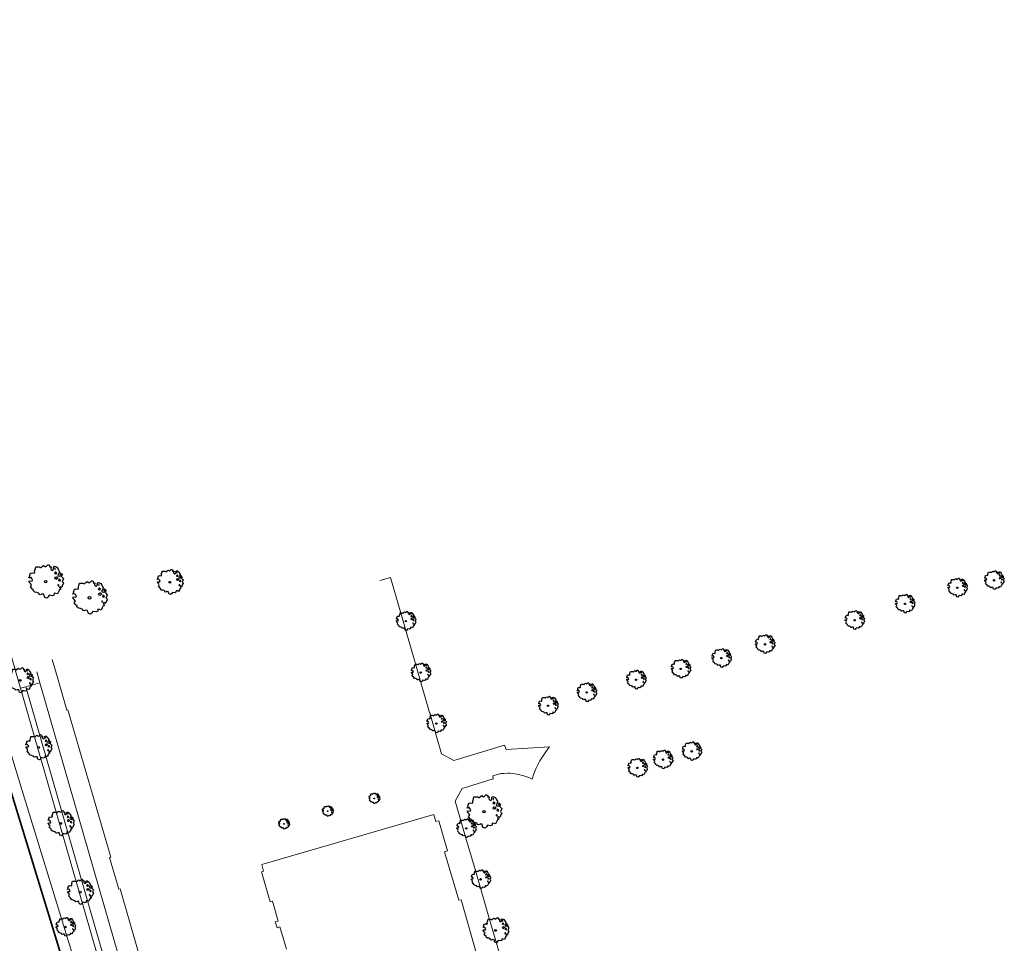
# Model space of a CAD drawing. Header units: metres. Extents: x 152391 to 157968, y 462336 to 467280.
# Tile 525 of 656: x 156364 to 156542, y 463140 to 463307. Entities that reach past the tile are written whole.
import ezdxf

# ---------------------------------------------------------------- set-up
doc = ezdxf.new("R2010")
doc.units = ezdxf.units.M
doc.header["$LTSCALE"] = 0.75
doc.layers.get('0').update_dxf_attribs({"lineweight": 25})
for name, color, linetype, lineweight in [('B-GV-GR-BOOM-S', 252, 'Continuous', 25), ('B-RO-GK-BESCHOEIING-G', 251, 'GK-BESCHOEIING', 35), ('B-RO-IE-TERREINAFSCHEIDING_KUNSTMATIG_MUUR-G', 251, 'IE-TERREINAFSCHEIDING-KUNSTMATIG-DICHT', 18), ('B-RO-OG-TERREIN_CULTUURSCHEIDING-GV', 251, 'Continuous', 18), ('B-RO-OG-WATER_KANAAL-GV', 251, 'Continuous', 18), ('B-RO-OG-WATER_SLOOT-GV', 251, 'Continuous', 18), ('B-RO-VH-VERHARDING_ASFALT-GV', 251, 'Continuous', 18), ('B-RO-VH-VERHARDING_BETONSTRAATSTEEN-GV', 251, 'Continuous', 18)]:
    doc.layers.add(name, color=color, linetype=linetype, lineweight=lineweight)
doc.linetypes.add('GK-BESCHOEIING', pattern='A,30,-5,[1,NLCS.SHX,S=1,R=0,X=0,Y=0],-5', length=40)
doc.linetypes.add('IE-TERREINAFSCHEIDING-KUNSTMATIG-DICHT', pattern='A,8,-1,[82,NLCS.SHX,S=0.75,R=90,X=0,Y=0],-1', length=10)

# ---------------------------------------------------------------- blocks, each defined once
blk = doc.blocks.new('SGR-BOOM_0_10')
at = {"linetype": 'Continuous'}
for p, q in [((-0.96, 0.21), (-0.93, 0.27)), ((-0.84, 0.23), (-0.96, 0.21)), ((-0.94, -0.02), (-0.94, 0.05)), ((-0.94, 0.05), (-0.78, 0.04)), ((-0.93, 0.27), (-0.9, 0.3)), ((-0.92, 0.33), (-0.86, 0.49)), ((-0.9, 0.3), (-0.92, 0.33)), ((-0.86, 0.49), (-0.82, 0.48)), ((-0.8, 0.19), (-0.84, 0.23)), ((-0.82, 0.48), (-0.75, 0.51)), ((-0.75, 0.1), (-0.8, 0.19)), ((-0.78, 0.04), (-0.75, 0.1)), ((-0.75, 0.51), (-0.66, 0.48)), ((-0.66, 0.48), (-0.63, 0.52)), ((-0.64, 0.61), (-0.62, 0.67)), ((-0.63, 0.52), (-0.64, 0.61)), ((-0.62, 0.67), (-0.59, 0.75)), ((-0.59, 0.75), (-0.57, 0.84)), ((-0.57, 0.84), (-0.38, 0.84)), ((-0.38, 0.84), (-0.29, 0.81)), ((-0.29, 0.81), (-0.26, 0.82)), ((-0.26, 0.82), (-0.21, 0.87)), ((-0.21, 0.87), (-0.13, 0.93)), ((-0.13, 0.93), (-0.07, 0.89)), ((-0.07, 0.89), (-0.04, 0.85)), ((-0.04, 0.85), (0.04, 0.89)), ((0.04, 0.89), (0.12, 0.96)), ((0.12, 0.96), (0.15, 0.97)), ((0.15, 0.97), (0.19, 0.95)), ((0.19, 0.95), (0.22, 0.93)), ((0.23, 0.86), (0.21, 0.84)), ((0.21, 0.84), (0.3, 0.85)), ((0.22, 0.93), (0.23, 0.86)), ((0.3, 0.83), (0.29, 0.72)), ((0.29, 0.72), (0.32, 0.7)), ((0.3, 0.85), (0.3, 0.83)), ((0.32, 0.7), (0.39, 0.65)), ((0.39, 0.65), (0.42, 0.68)), ((0.42, 0.68), (0.45, 0.72)), ((0.44, 0.79), (0.5, 0.88)), ((0.45, 0.72), (0.44, 0.79)), ((0.5, 0.88), (0.57, 0.86)), ((0.53, 0.51), (0.5, 0.49)), ((0.5, 0.49), (0.52, 0.46)), ((0.52, 0.23), (0.5, 0.19)), ((0.5, 0.19), (0.58, 0.18)), ((0.55, 0.77), (0.52, 0.75)), ((0.52, 0.75), (0.53, 0.7)), ((0.52, 0.46), (0.55, 0.47)), ((0.59, 0.26), (0.52, 0.23)), ((0.53, 0.7), (0.54, 0.7)), ((0.55, 0.55), (0.53, 0.51)), ((0.54, 0.71), (0.55, 0.77)), ((0.58, 0.55), (0.55, 0.55)), ((0.55, 0.47), (0.58, 0.44)), ((0.57, 0.86), (0.65, 0.82)), ((0.61, 0.53), (0.58, 0.55)), ((0.58, 0.44), (0.61, 0.47)), ((0.58, 0.18), (0.63, 0.14)), ((0.63, 0.26), (0.59, 0.26)), ((0.63, 0.49), (0.61, 0.53)), ((0.61, 0.47), (0.63, 0.49)), ((0.68, 0.22), (0.63, 0.26)), ((0.63, 0.14), (0.68, 0.21)), ((0.65, 0.82), (0.7, 0.71)), ((0.68, 0.21), (0.7, 0.23)), ((0.74, 0.45), (0.69, 0.39)), ((0.69, 0.39), (0.72, 0.35)), ((0.7, 0.71), (0.78, 0.59)), ((0.72, 0.35), (0.78, 0.32)), ((0.78, 0.59), (0.74, 0.45)), ((0.76, 0.1), (0.74, 0.06)), ((0.81, 0.03), (0.74, 0.06)), ((0.8, 0.13), (0.76, 0.17)), ((0.76, 0.17), (0.76, 0.13)), ((0.76, 0.13), (0.76, 0.1)), ((0.78, 0.32), (0.81, 0.33)), ((0.83, 0.11), (0.8, 0.13)), ((0.83, 0.48), (0.81, 0.46)), ((0.81, 0.46), (0.82, 0.42)), ((0.81, 0.33), (0.88, 0.32)), ((0.81, 0.03), (0.85, 0.08)), ((0.82, 0.42), (0.86, 0.39)), ((0.87, 0.48), (0.83, 0.48)), ((0.85, 0.08), (0.83, 0.11)), ((0.86, 0.41), (0.92, 0.38)), ((0.86, 0.39), (0.87, 0.41)), ((0.91, 0.43), (0.87, 0.48)), ((0.88, 0.32), (0.92, 0.29)), ((0.97, 0.4), (0.91, 0.43)), ((0.92, 0.38), (0.97, 0.4)), ((0.92, 0.29), (1.02, 0.18)), ((0.97, 0.06), (0.94, 0.02)), ((0.94, 0.02), (0.99, -0.05)), ((1.02, 0.18), (0.97, 0.06)), ((-0.87, -0.1), (-0.94, -0.02)), ((-0.81, -0.18), (-0.87, -0.1)), ((-0.87, -0.28), (-0.84, -0.24)), ((-0.76, -0.42), (-0.87, -0.28)), ((-0.84, -0.24), (-0.81, -0.18)), ((-0.7, -0.44), (-0.76, -0.42)), ((-0.72, -0.51), (-0.7, -0.44)), ((-0.62, -0.59), (-0.72, -0.51)), ((-0.51, -0.61), (-0.62, -0.59)), ((-0.38, -0.66), (-0.51, -0.61)), ((-0.38, -0.73), (-0.38, -0.66)), ((-0.31, -0.75), (-0.38, -0.73)), ((-0.23, -0.71), (-0.31, -0.75)), ((-0.11, -0.72), (-0.23, -0.71)), ((-0.09, -0.8), (-0.11, -0.72)), ((-0.07, -0.84), (-0.09, -0.8)), ((-0.05, -0.9), (-0.07, -0.84)), ((0.06, -0.94), (-0.05, -0.9)), ((0.14, -0.86), (0.06, -0.94)), ((0.2, -0.77), (0.14, -0.86)), ((0.38, -0.81), (0.2, -0.77)), ((0.47, -0.76), (0.38, -0.81)), ((0.47, -0.65), (0.47, -0.76)), ((0.58, -0.66), (0.47, -0.65)), ((0.66, -0.7), (0.58, -0.66)), ((0.72, -0.57), (0.66, -0.7)), ((0.72, -0.16), (0.7, -0.2)), ((0.7, -0.2), (0.7, -0.24)), ((0.71, -0.24), (0.75, -0.23)), ((0.75, -0.19), (0.72, -0.16)), ((0.76, -0.5), (0.72, -0.57)), ((0.75, -0.23), (0.75, -0.19)), ((0.77, -0.47), (0.76, -0.5)), ((0.83, -0.45), (0.77, -0.47)), ((0.82, -0.27), (0.78, -0.33)), ((0.78, -0.33), (0.8, -0.36)), ((0.8, -0.36), (0.84, -0.4)), ((0.89, -0.33), (0.82, -0.27)), ((0.84, -0.4), (0.83, -0.45)), ((0.93, -0.29), (0.89, -0.33)), ((0.95, -0.24), (0.93, -0.29)), ((0.97, -0.17), (0.95, -0.24)), ((1.04, -0.1), (0.97, -0.17)), ((0.99, -0.05), (1.04, -0.1))]:
    blk.add_line(p, q, dxfattribs=at)
blk.add_circle((0, 0), 0.0711, dxfattribs=at)
blk = doc.blocks.new('SGR-BOOM_21_30')
at = {"linetype": 'Continuous'}
for p, q in [((-1.7, 0.37), (-1.66, 0.48)), ((-1.49, 0.41), (-1.7, 0.37)), ((-1.68, -0.03), (-1.67, 0.09)), ((-1.67, 0.09), (-1.39, 0.07)), ((-1.66, 0.48), (-1.6, 0.53)), ((-1.63, 0.58), (-1.53, 0.87)), ((-1.6, 0.53), (-1.63, 0.58)), ((-1.53, 0.87), (-1.46, 0.86)), ((-1.42, 0.33), (-1.49, 0.41)), ((-1.46, 0.86), (-1.34, 0.91)), ((-1.33, 0.18), (-1.42, 0.33)), ((-1.39, 0.07), (-1.33, 0.18)), ((-1.34, 0.91), (-1.18, 0.86)), ((-1.18, 0.86), (-1.12, 0.92)), ((-1.13, 1.09), (-1.11, 1.19)), ((-1.12, 0.92), (-1.13, 1.09)), ((-1.11, 1.19), (-1.05, 1.33)), ((-1.05, 1.33), (-1.02, 1.5)), ((-1.02, 1.5), (-0.67, 1.5)), ((-0.67, 1.5), (-0.52, 1.43)), ((-0.52, 1.43), (-0.47, 1.45)), ((-0.47, 1.45), (-0.37, 1.55)), ((-0.37, 1.55), (-0.23, 1.65)), ((-0.23, 1.65), (-0.13, 1.58)), ((-0.13, 1.58), (-0.06, 1.52)), ((-0.06, 1.52), (0.07, 1.58)), ((0.07, 1.58), (0.2, 1.71)), ((0.2, 1.71), (0.26, 1.73)), ((0.26, 1.73), (0.33, 1.7)), ((0.33, 1.7), (0.39, 1.65)), ((0.4, 1.53), (0.38, 1.5)), ((0.38, 1.5), (0.53, 1.52)), ((0.39, 1.65), (0.4, 1.53)), ((0.54, 1.48), (0.51, 1.29)), ((0.51, 1.29), (0.57, 1.24)), ((0.53, 1.52), (0.54, 1.48)), ((0.57, 1.24), (0.69, 1.15)), ((0.69, 1.15), (0.75, 1.2)), ((0.75, 1.2), (0.8, 1.29)), ((0.79, 1.4), (0.89, 1.56)), ((0.8, 1.29), (0.79, 1.4)), ((0.89, 1.56), (1.02, 1.53)), ((0.94, 0.91), (0.89, 0.87)), ((0.89, 0.87), (0.93, 0.83)), ((0.93, 0.41), (0.89, 0.33)), ((0.89, 0.33), (1.03, 0.32)), ((0.97, 1.37), (0.93, 1.33)), ((0.93, 1.33), (0.95, 1.25)), ((0.93, 0.83), (0.98, 0.84)), ((1.05, 0.46), (0.93, 0.41)), ((0.97, 0.97), (0.94, 0.91)), ((0.95, 1.25), (0.96, 1.24)), ((0.96, 1.27), (0.97, 1.37)), ((1.03, 0.97), (0.97, 0.97)), ((0.98, 0.84), (1.03, 0.78)), ((1.02, 1.53), (1.16, 1.45)), ((1.08, 0.94), (1.03, 0.97)), ((1.03, 0.78), (1.08, 0.84)), ((1.03, 0.32), (1.11, 0.25)), ((1.11, 0.46), (1.05, 0.46)), ((1.12, 0.87), (1.08, 0.94)), ((1.08, 0.84), (1.12, 0.87)), ((1.22, 0.4), (1.11, 0.46)), ((1.11, 0.25), (1.2, 0.37)), ((1.16, 1.45), (1.25, 1.27)), ((1.2, 0.37), (1.24, 0.41)), ((1.32, 0.79), (1.23, 0.69)), ((1.23, 0.69), (1.27, 0.63)), ((1.25, 1.27), (1.38, 1.06)), ((1.27, 0.63), (1.38, 0.56)), ((1.34, 0.18), (1.31, 0.1)), ((1.43, 0.05), (1.31, 0.1)), ((1.38, 1.06), (1.32, 0.79)), ((1.36, 0.3), (1.34, 0.23)), ((1.34, 0.23), (1.34, 0.18)), ((1.43, 0.23), (1.36, 0.3)), ((1.38, 0.56), (1.44, 0.6)), ((1.47, 0.2), (1.43, 0.23)), ((1.43, 0.05), (1.51, 0.14)), ((1.47, 0.86), (1.44, 0.81)), ((1.44, 0.81), (1.46, 0.74)), ((1.44, 0.6), (1.57, 0.56)), ((1.46, 0.74), (1.53, 0.69)), ((1.54, 0.86), (1.47, 0.86)), ((1.51, 0.14), (1.47, 0.2)), ((1.53, 0.73), (1.64, 0.68)), ((1.53, 0.69), (1.54, 0.73)), ((1.62, 0.76), (1.54, 0.86)), ((1.57, 0.56), (1.64, 0.51)), ((1.73, 0.71), (1.62, 0.76)), ((1.64, 0.68), (1.73, 0.71)), ((1.64, 0.51), (1.81, 0.32)), ((1.72, 0.1), (1.67, 0.04)), ((1.67, 0.04), (1.76, -0.09)), ((1.81, 0.32), (1.72, 0.1)), ((-1.54, -0.18), (-1.68, -0.03)), ((-1.55, -0.51), (-1.49, -0.42)), ((-1.35, -0.75), (-1.55, -0.51)), ((-1.44, -0.32), (-1.54, -0.18)), ((-1.49, -0.42), (-1.44, -0.32)), ((-1.25, -0.78), (-1.35, -0.75)), ((-1.27, -0.9), (-1.25, -0.78)), ((-1.11, -1.05), (-1.27, -0.9)), ((-0.91, -1.08), (-1.11, -1.05)), ((-0.67, -1.18), (-0.91, -1.08)), ((-0.68, -1.29), (-0.67, -1.18)), ((-0.55, -1.33), (-0.68, -1.29)), ((-0.4, -1.26), (-0.55, -1.33)), ((-0.19, -1.28), (-0.4, -1.26)), ((-0.16, -1.43), (-0.19, -1.28)), ((-0.13, -1.49), (-0.16, -1.43)), ((-0.1, -1.61), (-0.13, -1.49)), ((0.11, -1.67), (-0.1, -1.61)), ((0.25, -1.52), (0.11, -1.67)), ((0.36, -1.38), (0.25, -1.52)), ((0.68, -1.44), (0.36, -1.38)), ((0.83, -1.36), (0.68, -1.44)), ((0.84, -1.16), (0.83, -1.36)), ((1.03, -1.18), (0.84, -1.16)), ((1.18, -1.24), (1.03, -1.18)), ((1.29, -1.01), (1.18, -1.24)), ((1.29, -0.29), (1.24, -0.36)), ((1.24, -0.36), (1.25, -0.42)), ((1.26, -0.42), (1.33, -0.41)), ((1.33, -0.34), (1.29, -0.29)), ((1.36, -0.88), (1.29, -1.01)), ((1.33, -0.41), (1.33, -0.34)), ((1.37, -0.83), (1.36, -0.88)), ((1.48, -0.8), (1.37, -0.83)), ((1.46, -0.47), (1.39, -0.59)), ((1.39, -0.59), (1.43, -0.64)), ((1.43, -0.64), (1.5, -0.7)), ((1.58, -0.59), (1.46, -0.47)), ((1.5, -0.7), (1.48, -0.8)), ((1.66, -0.52), (1.58, -0.59)), ((1.68, -0.42), (1.66, -0.52)), ((1.72, -0.31), (1.68, -0.42)), ((1.84, -0.18), (1.72, -0.31)), ((1.76, -0.09), (1.84, -0.18))]:
    blk.add_line(p, q, dxfattribs=at)
blk.add_circle((0, 0), 0.126, dxfattribs=at)
blk = doc.blocks.new('SGR-BOOM_31_50')
at = {"linetype": 'Continuous'}
for p, q in [((-1.48, 1.58), (-1.4, 1.78)), ((-1.4, 1.78), (-1.36, 2)), ((-1.36, 2), (-0.89, 2)), ((-0.89, 2), (-0.69, 1.91)), ((-0.69, 1.91), (-0.63, 1.93)), ((-0.63, 1.93), (-0.49, 2.06)), ((-0.49, 2.06), (-0.3, 2.2)), ((-0.3, 2.2), (-0.18, 2.11)), ((-0.18, 2.11), (-0.08, 2.02)), ((-0.08, 2.02), (0.09, 2.11)), ((0.09, 2.11), (0.27, 2.28)), ((0.27, 2.28), (0.35, 2.31)), ((0.35, 2.31), (0.44, 2.26)), ((0.44, 2.26), (0.52, 2.2)), ((0.54, 2.04), (0.51, 2)), ((0.51, 2), (0.71, 2.02)), ((0.52, 2.2), (0.54, 2.04)), ((0.72, 1.98), (0.68, 1.71)), ((0.71, 2.02), (0.72, 1.98)), ((1.05, 1.87), (1.19, 2.09)), ((1.06, 1.71), (1.05, 1.87)), ((1.19, 2.09), (1.36, 2.04)), ((1.3, 1.82), (1.23, 1.78)), ((1.23, 1.78), (1.27, 1.67)), ((1.28, 1.69), (1.3, 1.82)), ((1.36, 2.04), (1.54, 1.93)), ((1.54, 1.93), (1.67, 1.69)), ((-2.27, 0.49), (-2.21, 0.64)), ((-1.99, 0.55), (-2.27, 0.49)), ((-2.24, -0.04), (-2.22, 0.11)), ((-2.22, 0.11), (-1.85, 0.09)), ((-2.21, 0.64), (-2.13, 0.71)), ((-2.18, 0.77), (-2.04, 1.17)), ((-2.13, 0.71), (-2.18, 0.77)), ((-2.04, 1.17), (-1.94, 1.14)), ((-1.9, 0.44), (-1.99, 0.55)), ((-1.94, 1.14), (-1.79, 1.21)), ((-1.77, 0.25), (-1.9, 0.44)), ((-1.85, 0.09), (-1.77, 0.25)), ((-1.79, 1.21), (-1.57, 1.14)), ((-1.57, 1.14), (-1.49, 1.23)), ((-1.51, 1.45), (-1.48, 1.58)), ((-1.49, 1.23), (-1.51, 1.45)), ((0.68, 1.71), (0.75, 1.65)), ((0.75, 1.65), (0.92, 1.54)), ((0.92, 1.54), (1, 1.6)), ((1, 1.6), (1.06, 1.71)), ((1.25, 1.21), (1.19, 1.17)), ((1.19, 1.17), (1.23, 1.1)), ((1.23, 0.55), (1.19, 0.44)), ((1.19, 0.44), (1.37, 0.42)), ((1.23, 1.1), (1.31, 1.12)), ((1.4, 0.62), (1.23, 0.55)), ((1.3, 1.3), (1.25, 1.21)), ((1.27, 1.67), (1.28, 1.65)), ((1.37, 1.3), (1.3, 1.3)), ((1.31, 1.12), (1.37, 1.03)), ((1.44, 1.25), (1.37, 1.3)), ((1.37, 1.03), (1.44, 1.12)), ((1.37, 0.42), (1.48, 0.33)), ((1.48, 0.62), (1.4, 0.62)), ((1.5, 1.17), (1.44, 1.25)), ((1.44, 1.12), (1.5, 1.17)), ((1.62, 0.53), (1.48, 0.62)), ((1.48, 0.33), (1.61, 0.49)), ((1.61, 0.49), (1.65, 0.55)), ((1.76, 1.06), (1.64, 0.93)), ((1.64, 0.93), (1.7, 0.84)), ((1.67, 1.69), (1.84, 1.41)), ((1.7, 0.84), (1.84, 0.75)), ((1.79, 0.25), (1.75, 0.14)), ((1.91, 0.07), (1.75, 0.14)), ((1.84, 1.41), (1.76, 1.06)), ((1.81, 0.4), (1.79, 0.31)), ((1.79, 0.31), (1.79, 0.25)), ((1.9, 0.31), (1.81, 0.4)), ((1.84, 0.75), (1.92, 0.79)), ((1.96, 0.27), (1.9, 0.31)), ((1.91, 0.07), (2.01, 0.18)), ((1.96, 1.14), (1.92, 1.08)), ((1.92, 1.08), (1.95, 0.99)), ((1.92, 0.79), (2.09, 0.75)), ((1.95, 0.99), (2.04, 0.93)), ((2.06, 1.14), (1.96, 1.14)), ((2.01, 0.18), (1.96, 0.27)), ((2.04, 0.97), (2.18, 0.9)), ((2.04, 0.93), (2.06, 0.97)), ((2.16, 1.01), (2.06, 1.14)), ((2.09, 0.75), (2.18, 0.68)), ((2.3, 0.95), (2.16, 1.01)), ((2.18, 0.9), (2.3, 0.95)), ((2.18, 0.68), (2.41, 0.42)), ((2.29, 0.14), (2.23, 0.05)), ((2.23, 0.05), (2.35, -0.13)), ((2.41, 0.42), (2.29, 0.14)), ((-2.05, -0.24), (-2.24, -0.04)), ((-2.07, -0.67), (-1.99, -0.56)), ((-1.8, -1), (-2.07, -0.67)), ((-1.91, -0.43), (-2.05, -0.24)), ((-1.99, -0.56), (-1.91, -0.43)), ((-1.67, -1.05), (-1.8, -1)), ((-1.7, -1.2), (-1.67, -1.05)), ((-1.48, -1.4), (-1.7, -1.2)), ((-1.22, -1.44), (-1.48, -1.4)), ((-0.89, -1.57), (-1.22, -1.44)), ((-0.91, -1.72), (-0.89, -1.57)), ((-0.73, -1.77), (-0.91, -1.72)), ((-0.53, -1.68), (-0.73, -1.77)), ((-0.25, -1.7), (-0.53, -1.68)), ((-0.21, -1.9), (-0.25, -1.7)), ((1.13, -1.55), (1.11, -1.81)), ((1.37, -1.57), (1.13, -1.55)), ((1.58, -1.66), (1.37, -1.57)), ((1.72, -1.35), (1.58, -1.66)), ((1.72, -0.39), (1.65, -0.48)), ((1.65, -0.48), (1.67, -0.56)), ((1.68, -0.56), (1.78, -0.54)), ((1.78, -0.45), (1.72, -0.39)), ((1.81, -1.18), (1.72, -1.35)), ((1.78, -0.54), (1.78, -0.45)), ((1.82, -1.11), (1.81, -1.18)), ((1.98, -1.07), (1.82, -1.11)), ((1.95, -0.63), (1.85, -0.78)), ((1.85, -0.78), (1.9, -0.85)), ((1.9, -0.85), (1.99, -0.94)), ((2.1, -0.78), (1.95, -0.63)), ((1.99, -0.94), (1.98, -1.07)), ((2.21, -0.7), (2.1, -0.78)), ((2.24, -0.56), (2.21, -0.7)), ((2.29, -0.41), (2.24, -0.56)), ((2.46, -0.24), (2.29, -0.41)), ((2.35, -0.13), (2.46, -0.24)), ((-0.18, -1.99), (-0.21, -1.9)), ((-0.13, -2.14), (-0.18, -1.99)), ((0.15, -2.23), (-0.13, -2.14)), ((0.34, -2.03), (0.15, -2.23)), ((0.47, -1.83), (0.34, -2.03)), ((0.91, -1.92), (0.47, -1.83)), ((1.11, -1.81), (0.91, -1.92))]:
    blk.add_line(p, q, dxfattribs=at)
blk.add_circle((0, 0), 0.169, dxfattribs=at)
blk = doc.blocks.new('SGR-BOOM_50_100')
at = {"linetype": 'Continuous'}
for p, q in [((-2.01, 1.93), (-1.97, 2.11)), ((-1.99, 1.64), (-2.01, 1.93)), ((-1.97, 2.11), (-1.87, 2.37)), ((-1.87, 2.37), (-1.81, 2.66)), ((-1.81, 2.66), (-1.19, 2.66)), ((-1.19, 2.66), (-0.92, 2.55)), ((-0.92, 2.55), (-0.84, 2.58)), ((-0.84, 2.58), (-0.65, 2.75)), ((-0.65, 2.75), (-0.4, 2.93)), ((-0.4, 2.93), (-0.24, 2.81)), ((-0.24, 2.81), (-0.11, 2.69)), ((-0.11, 2.69), (0.12, 2.81)), ((0.12, 2.81), (0.36, 3.04)), ((0.36, 3.04), (0.47, 3.07)), ((0.47, 3.07), (0.59, 3.02)), ((0.59, 3.02), (0.69, 2.93)), ((0.72, 2.72), (0.67, 2.66)), ((0.67, 2.66), (0.94, 2.69)), ((0.69, 2.93), (0.72, 2.72)), ((0.96, 2.64), (0.9, 2.29)), ((0.9, 2.29), (1, 2.2)), ((0.94, 2.69), (0.96, 2.64)), ((1, 2.2), (1.23, 2.05)), ((1.23, 2.05), (1.34, 2.14)), ((1.34, 2.14), (1.42, 2.29)), ((1.4, 2.49), (1.58, 2.78)), ((1.42, 2.29), (1.4, 2.49)), ((1.58, 2.78), (1.81, 2.72)), ((1.73, 2.43), (1.65, 2.37)), ((1.65, 2.37), (1.69, 2.23)), ((1.69, 2.23), (1.71, 2.2)), ((1.71, 2.26), (1.73, 2.43)), ((1.81, 2.72), (2.06, 2.58)), ((2.06, 2.58), (2.22, 2.26)), ((2.22, 2.26), (2.45, 1.88)), ((2.45, 1.88), (2.35, 1.41)), ((-3.03, 0.65), (-2.94, 0.85)), ((-2.65, 0.74), (-3.03, 0.65)), ((-2.99, -0.05), (-2.96, 0.15)), ((-2.96, 0.15), (-2.47, 0.12)), ((-2.94, 0.85), (-2.84, 0.94)), ((-2.9, 1.03), (-2.72, 1.56)), ((-2.84, 0.94), (-2.9, 1.03)), ((-2.72, 1.56), (-2.59, 1.53)), ((-2.53, 0.59), (-2.65, 0.74)), ((-2.59, 1.53), (-2.39, 1.61)), ((-2.37, 0.33), (-2.53, 0.59)), ((-2.47, 0.12), (-2.37, 0.33)), ((-2.39, 1.61), (-2.1, 1.53)), ((-2.1, 1.53), (-1.99, 1.64)), ((1.67, 1.61), (1.58, 1.56)), ((1.58, 1.56), (1.65, 1.47)), ((1.65, 0.74), (1.58, 0.59)), ((1.58, 0.59), (1.83, 0.56)), ((1.65, 1.47), (1.75, 1.5)), ((1.87, 0.82), (1.65, 0.74)), ((1.73, 1.73), (1.67, 1.61)), ((1.83, 1.73), (1.73, 1.73)), ((1.75, 1.5), (1.83, 1.38)), ((1.91, 1.67), (1.83, 1.73)), ((1.83, 1.38), (1.91, 1.5)), ((1.83, 0.56), (1.98, 0.45)), ((1.98, 0.82), (1.87, 0.82)), ((2, 1.56), (1.91, 1.67)), ((1.91, 1.5), (2, 1.56)), ((2.16, 0.71), (1.98, 0.82)), ((1.98, 0.45), (2.14, 0.65)), ((2.14, 0.65), (2.2, 0.74)), ((2.35, 1.41), (2.18, 1.23)), ((2.18, 1.23), (2.27, 1.12)), ((2.27, 1.12), (2.45, 1)), ((2.39, 0.33), (2.33, 0.18)), ((2.55, 0.09), (2.33, 0.18)), ((2.41, 0.53), (2.39, 0.42)), ((2.39, 0.42), (2.39, 0.33)), ((2.53, 0.42), (2.41, 0.53)), ((2.45, 1), (2.56, 1.06)), ((2.62, 0.36), (2.53, 0.42)), ((2.55, 0.09), (2.68, 0.24)), ((2.62, 1.53), (2.56, 1.44)), ((2.56, 1.44), (2.6, 1.32)), ((2.56, 1.06), (2.78, 1)), ((2.6, 1.32), (2.72, 1.23)), ((2.74, 1.53), (2.62, 1.53)), ((2.68, 0.24), (2.62, 0.36)), ((2.72, 1.29), (2.91, 1.2)), ((2.72, 1.23), (2.74, 1.29)), ((2.89, 1.35), (2.74, 1.53)), ((2.78, 1), (2.91, 0.91)), ((3.07, 1.26), (2.89, 1.35)), ((2.91, 1.2), (3.07, 1.26)), ((2.91, 0.91), (3.22, 0.56)), ((3.05, 0.18), (2.97, 0.07)), ((2.97, 0.07), (3.13, -0.17)), ((3.22, 0.56), (3.05, 0.18)), ((-2.74, -0.31), (-2.99, -0.05)), ((-2.76, -0.9), (-2.65, -0.75)), ((-2.41, -1.34), (-2.76, -0.9)), ((-2.55, -0.58), (-2.74, -0.31)), ((-2.65, -0.75), (-2.55, -0.58)), ((-2.22, -1.39), (-2.41, -1.34)), ((-2.26, -1.6), (-2.22, -1.39)), ((-1.97, -1.86), (-2.26, -1.6)), ((2.29, -0.52), (2.2, -0.64)), ((2.2, -0.64), (2.22, -0.75)), ((2.25, -0.75), (2.37, -0.72)), ((2.37, -0.61), (2.29, -0.52)), ((2.41, -1.57), (2.29, -1.8)), ((2.37, -0.72), (2.37, -0.61)), ((2.43, -1.48), (2.41, -1.57)), ((2.64, -1.42), (2.43, -1.48)), ((2.6, -0.84), (2.47, -1.04)), ((2.47, -1.04), (2.53, -1.13)), ((2.53, -1.13), (2.66, -1.25)), ((2.8, -1.04), (2.6, -0.84)), ((2.66, -1.25), (2.64, -1.42)), ((2.95, -0.93), (2.8, -1.04)), ((2.99, -0.75), (2.95, -0.93)), ((3.05, -0.55), (2.99, -0.75)), ((3.28, -0.31), (3.05, -0.55)), ((3.13, -0.17), (3.28, -0.31)), ((-1.62, -1.92), (-1.97, -1.86)), ((-1.19, -2.1), (-1.62, -1.92)), ((-1.21, -2.3), (-1.19, -2.1)), ((-0.98, -2.36), (-1.21, -2.3)), ((-0.71, -2.24), (-0.98, -2.36)), ((-0.34, -2.27), (-0.71, -2.24)), ((-0.28, -2.53), (-0.34, -2.27)), ((-0.24, -2.65), (-0.28, -2.53)), ((-0.17, -2.85), (-0.24, -2.65)), ((0.2, -2.97), (-0.17, -2.85)), ((0.45, -2.71), (0.2, -2.97)), ((0.63, -2.45), (0.45, -2.71)), ((1.21, -2.56), (0.63, -2.45)), ((1.48, -2.42), (1.21, -2.56)), ((1.5, -2.07), (1.48, -2.42)), ((1.83, -2.1), (1.5, -2.07)), ((2.1, -2.21), (1.83, -2.1)), ((2.29, -1.8), (2.1, -2.21))]:
    blk.add_line(p, q, dxfattribs=at)
blk.add_circle((0, 0), 0.225, dxfattribs=at)

msp = doc.modelspace()

# ---------------------------------------------------------------- linework, layer by layer
at = {"layer": 'B-RO-GK-BESCHOEIING-G'}
msp.add_lwpolyline([(156341.17, 463238.73), (156347.88, 463216.96), (156358.05, 463182.21), (156376.17, 463123.23), (156388.12, 463083.8)], dxfattribs=at)
at = {"layer": 'B-RO-IE-TERREINAFSCHEIDING_KUNSTMATIG_MUUR-G'}
msp.add_lwpolyline([(156389.89, 463123.61), (156382.25, 463150.22)], dxfattribs=at)
at = {"layer": 'B-RO-OG-TERREIN_CULTUURSCHEIDING-GV'}
for points in [[(156320.16, 463306.76), (156320.33, 463306.15), (156330.85, 463277.47), (156330.14, 463275.62), (156337.67, 463257.7), (156341.73, 463244.23), (156349.33, 463219.3), (156354.76, 463200.57), (156359.56, 463184.18), (156364.47, 463168.14), (156378.09, 463123.82), (156388.83, 463088.41), (156392.71, 463075.09), (156397.16, 463059.62), (156398.65, 463053.8), (156401.39, 463038.84), (156407.81, 463005.73), (156407.97, 463005.19), (156415.97, 463007.53), (156391.32, 463092.52), (156383.93, 463118.07), (156364.23, 463186.37), (156331.13, 463301.14), (156321.13, 463307)], [(156416.93, 463007.81), (156390.99, 463097.23), (156389.99, 463100.67), (156365.19, 463186.64), (156364.23, 463186.37), (156383.93, 463118.07), (156391.32, 463092.52), (156415.97, 463007.53)]]:
    msp.add_lwpolyline(points, close=True, dxfattribs=at)
msp.add_lwpolyline([(156367.19, 463189.32), (156367.75, 463187.38), (156388.12, 463116.69), (156391.39, 463117.6), (156389.67, 463123.52), (156389.89, 463123.61), (156382.25, 463150.22), (156382.02, 463150.16), (156380.3, 463155.84), (156380.53, 463155.9), (156372.82, 463182.46), (156372.62, 463182.44), (156370.92, 463188.32), (156369.97, 463191.57)], dxfattribs=at)
at = {"layer": 'B-RO-OG-WATER_KANAAL-GV'}
msp.add_lwpolyline([(156376.17, 463123.23), (156358.05, 463182.21)], dxfattribs=at)
at = {"layer": 'B-RO-OG-WATER_SLOOT-GV'}
msp.add_lwpolyline([(156358.05, 463182.21), (156376.17, 463123.23), (156388.12, 463083.8), (156392.86, 463067.43), (156395.53, 463058.03), (156396.7, 463053.37), (156398.07, 463046.59), (156399.31, 463039.27), (156400.47, 463030.52), (156403.35, 463004.4), (156407.81, 463005.73), (156401.39, 463038.84), (156398.65, 463053.8), (156397.16, 463059.62), (156392.71, 463075.09), (156388.83, 463088.41), (156378.09, 463123.82), (156364.47, 463168.14), (156359.56, 463184.18)], dxfattribs=at)
at = {"layer": 'B-RO-VH-VERHARDING_ASFALT-GV'}
msp.add_lwpolyline([(156392.58, 463101.22), (156388.12, 463116.69), (156367.75, 463187.38), (156365.19, 463186.64), (156389.99, 463100.67), (156390.99, 463097.23), (156416.93, 463007.81)], dxfattribs=at)
at = {"layer": 'B-RO-VH-VERHARDING_BETONSTRAATSTEEN-GV'}
for points in [[(156451.85, 463134.43), (156450.14, 463140.4), (156448.92, 463144.66), (156447.45, 463149.7), (156446.24, 463153.91), (156444.77, 463158.91), (156443.57, 463163.1), (156442.69, 463166.03), (156443.95, 463168.31), (156449.59, 463170.01), (156449.48, 463170.6), (156450.96, 463170.98), (156451.47, 463171.02), (156452.24, 463171.04), (156452.62, 463171.03), (156453.26, 463170.97), (156453.77, 463170.9), (156454.4, 463170.78), (156454.89, 463170.65), (156455.62, 463170.41), (156456.1, 463170.22), (156456.59, 463169.99), (156456.9, 463170.91), (156457.28, 463171.84), (156457.61, 463172.57), (156458, 463173.27), (156458.8, 463174.55), (156459.64, 463175.68), (156459.68, 463175.74), (156459.73, 463175.8), (156451.9, 463175.3), (156451.61, 463176.1), (156442.44, 463173.32), (156440.22, 463174.56), (156439.31, 463177.68), (156438.13, 463181.97), (156438.07, 463182.01), (156436.63, 463187.01), (156435.43, 463191.18), (156433.97, 463196.22), (156432.78, 463200.37), (156431.02, 463206.38), (156429.13, 463205.85)], [(156412.24, 463139.3), (156411.07, 463143.31), (156410.55, 463143.16), (156410.24, 463144.23), (156410.75, 463144.38), (156409.71, 463147.94), (156409.32, 463147.83), (156407.75, 463153.27), (156408.12, 463153.37), (156407.8, 463154.58), (156438.83, 463163.63), (156439.21, 463162.34), (156439.73, 463162.48), (156441.3, 463157.04), (156440.8, 463156.88), (156443.34, 463148.14), (156443.78, 463148.23), (156446.71, 463137.89)]]:
    msp.add_lwpolyline(points, dxfattribs=at)

# ---------------------------------------------------------------- block references
at = {"layer": 'B-GV-GR-BOOM-S', "transparency": 33554559}
for name, p in [('SGR-BOOM_50_100', (156368.8, 463205.6)), ('SGR-BOOM_31_50', (156391.2, 463205.5)), ('SGR-BOOM_21_30', (156533.33, 463204.51)), ('SGR-BOOM_21_30', (156539.98, 463205.85)), ('SGR-BOOM_50_100', (156376.7, 463202.7)), ('SGR-BOOM_21_30', (156523.88, 463201.6)), ('SGR-BOOM_21_30', (156433.8, 463198.5)), ('SGR-BOOM_21_30', (156514.79, 463198.66)), ('SGR-BOOM_21_30', (156498.6, 463194.31)), ('SGR-BOOM_21_30', (156490.76, 463191.81)), ('SGR-BOOM_31_50', (156364.2, 463187.8)), ('SGR-BOOM_21_30', (156436.5, 463189.2)), ('SGR-BOOM_21_30', (156483.43, 463189.86)), ('SGR-BOOM_21_30', (156475.36, 463187.91)), ('SGR-BOOM_21_30', (156466.45, 463185.63)), ('SGR-BOOM_21_30', (156459.48, 463183.21)), ('SGR-BOOM_21_30', (156439.3, 463180)), ('SGR-BOOM_31_50', (156367.5, 463175.7)), ('SGR-BOOM_21_30', (156485.4, 463175)), ('SGR-BOOM_21_30', (156480.2, 463173.5)), ('SGR-BOOM_21_30', (156475.6, 463172)), ('SGR-BOOM_0_10', (156428.1, 463166.5)), ('SGR-BOOM_50_100', (156447.9, 463164.1)), ('SGR-BOOM_0_10', (156419.7, 463164.2)), ('SGR-BOOM_31_50', (156371.5, 463162)), ('SGR-BOOM_0_10', (156411.8, 463161.9)), ('SGR-BOOM_21_30', (156444.7, 463161.1)), ('SGR-BOOM_21_30', (156447.3, 463151.9)), ('SGR-BOOM_31_50', (156375, 463149.6)), ('SGR-BOOM_21_30', (156372.37, 463143.3)), ('SGR-BOOM_31_50', (156450, 463142.7))]:
    msp.add_blockref(name, p, dxfattribs=at)

doc.saveas('drawing.dxf')
